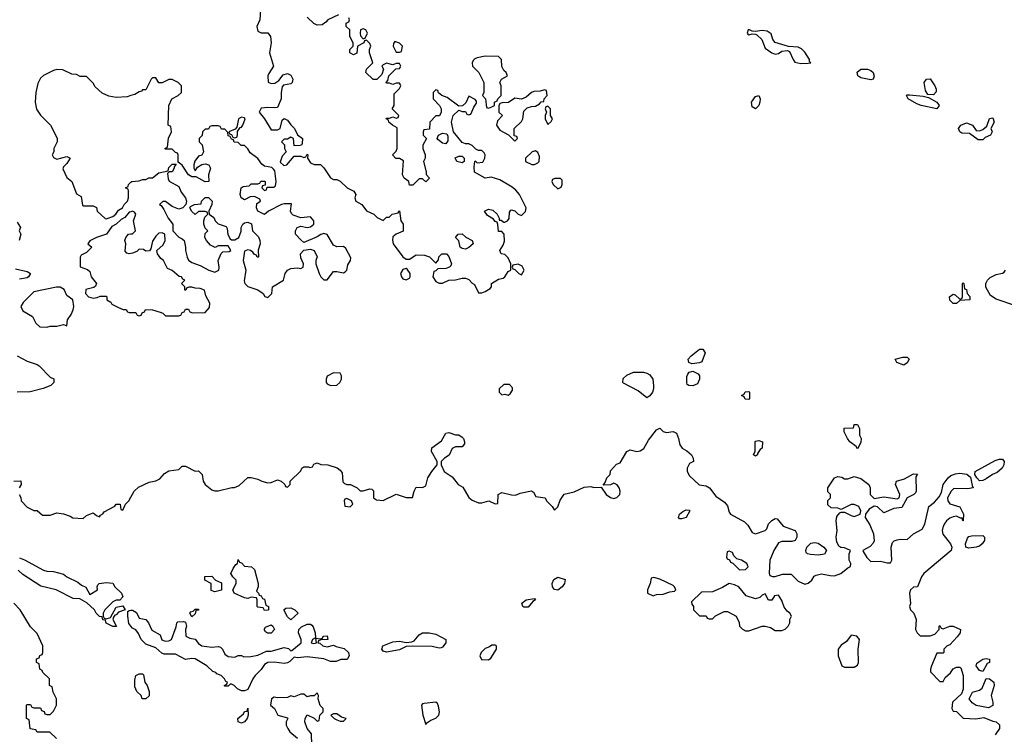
# Model space of a CAD drawing. Header units: inches. Extents: x 2380053 to 2584298, y 380219 to 546618.
# Tile 453 of 656: x 2519325 to 2525300, y 434014 to 438351. Entities that reach past the tile are written whole.
import ezdxf

# ---------------------------------------------------------------- set-up
doc = ezdxf.new("R2010")
doc.units = ezdxf.units.IN
doc.header["$MEASUREMENT"] = 0
doc.layers.add('C5413', color=7, linetype='Continuous')
doc.layers.add('C5423', color=7, linetype='Continuous')

msp = doc.modelspace()

# ---------------------------------------------------------------- linework, layer by layer
at = {"layer": 'C5413', "color": 2}
for points, elevation in [([(2520000, 437890.6), (2519976.3, 437883.7), (2519910, 437879.3), (2519866, 437886), (2519824.7, 437904.7), (2519783.1, 437943.1), (2519770, 437966), (2519730, 438006), (2519692.7, 438007.3), (2519670, 438018), (2519640.4, 438020.4), (2519587.3, 438047.3), (2519550, 438048.7), (2519530, 438042), (2519470, 438013.2), (2519450, 437995.3), (2519435.3, 437964.7), (2519422, 437910), (2519418.8, 437850), (2519427.5, 437807.5), (2519450, 437772), (2519512, 437710), (2519551.6, 437631.6), (2519551.3, 437610), (2519532, 437570), (2519531.3, 437548.7), (2519522, 437530), (2519530, 437514), (2519550, 437504.7), (2519610, 437521), (2519631.6, 437511.6), (2519610, 437478), (2519590, 437458), (2519586.4, 437446.4), (2519610, 437394), (2519642, 437370), (2519670, 437294), (2519698, 437278), (2519705.4, 437225.4), (2519710, 437222), (2519770, 437222), (2519791.6, 437211.6), (2519794, 437190), (2519843.6, 437143.6), (2519850, 437142), (2519890, 437156), (2519908.7, 437170), (2519925.2, 437194.8), (2519948, 437210), (2519958, 437230), (2519978, 437250), (2519986, 437270), (2519986, 437310), (2519982, 437322), (2519966, 437330), (2519982, 437338), (2519986, 437350), (2520000, 437364)], 42), ([(2520000, 437185.3), (2519990, 437182), (2519962, 437150), (2519940.7, 437139.3), (2519910.7, 437109.3), (2519884, 437096), (2519850.9, 437049.1), (2519790, 437028.7), (2519750, 437008), (2519738, 436990), (2519762, 436970), (2519730, 436938), (2519698, 436922), (2519691.1, 436908.9), (2519691.6, 436851.6), (2519735.3, 436835.3), (2519750, 436822), (2519758, 436790), (2519791.3, 436750), (2519785.4, 436734.6), (2519774.8, 436725.2), (2519726, 436714), (2519724.7, 436690), (2519742, 436670), (2519770, 436661), (2519795.3, 436664.7), (2519812.7, 436672.7), (2519850, 436674), (2519854, 436670), (2519854, 436650), (2519876.9, 436636.9), (2519884.7, 436624.7), (2519923.6, 436603.6), (2519952.7, 436592.7), (2519971.6, 436591.6), (2519978, 436578), (2519990, 436574), (2520000, 436574)], 42), ([(2519310, 437122), (2519330.4, 437090.4), (2519322, 437070), (2519330.8, 437050), (2519322, 437010)], 38), ([(2520000, 436931.7), (2519989.3, 436929.3), (2519974.6, 436934.6), (2519965.6, 436945.6), (2519969.2, 436990), (2519962, 437010), (2519968, 437030), (2519986, 437050), (2520000, 437051.2)], 42), ([(2519298.8, 436838.8), (2519370, 436822.8), (2519390.6, 436810), (2519378.8, 436790), (2519370, 436784.5), (2519324, 436776)], 38), ([(2519310, 436311), (2519370, 436278), (2519430, 436258), (2519442, 436250), (2519510, 436182), (2519531.1, 436171.1), (2519531.6, 436148.4), (2519514, 436130), (2519467.3, 436112.7), (2519388.1, 436091.9), (2519310, 436089.5)], 38), ([(2519290, 435551), (2519331.6, 435551.6), (2519334, 435530), (2519322, 435510)], 38), ([(2519322, 435470), (2519331.6, 435451.6), (2519334, 435430), (2519370, 435392), (2519410, 435372), (2519431.6, 435371.6), (2519463.6, 435343.6), (2519510, 435344.7), (2519550, 435358), (2519591.1, 435351.1), (2519630, 435338), (2519647.3, 435327.3), (2519710, 435324.7), (2519730, 435342), (2519770, 435358), (2519790, 435342), (2519810, 435334), (2519815.3, 435344.7), (2519828.4, 435351.6), (2519836.4, 435363.6), (2519902, 435398), (2519910, 435411.3), (2519934, 435410), (2519938, 435378), (2519950, 435374), (2519966, 435410), (2519988, 435430), (2520000, 435453.2)], 38), ([(2519324.4, 435084.4), (2519353.7, 435073.7), (2519470, 435010.7), (2519490, 435004), (2519530, 435002.8), (2519590, 434986.8), (2519611.3, 434970), (2519677.1, 434937.1), (2519698.8, 434918.8), (2519726.8, 434906.8), (2519750, 434862), (2519797.2, 434890), (2519795.3, 434910), (2519798, 434922), (2519806, 434930), (2519850, 434936), (2519890.9, 434930.9), (2519902, 434910), (2519942, 434870), (2519951.6, 434848.4), (2519932, 434828), (2519910, 434828.7), (2519890, 434817.2), (2519841, 434770), (2519831.3, 434750), (2519832, 434732), (2519838, 434718), (2519850, 434714), (2519876.4, 434723.6), (2519910, 434786), (2519950, 434794), (2519964.7, 434770), (2519925.2, 434754.8), (2519910, 434739), (2519902, 434738), (2519894.8, 434725.2), (2519890.8, 434710), (2519912.7, 434667.3), (2519890, 434668), (2519850, 434688), (2519846, 434706), (2519828.9, 434708.9), (2519826, 434726), (2519810, 434728), (2519788, 434750), (2519778, 434770), (2519732.9, 434812.9), (2519690, 434835.3), (2519650, 434838), (2519546, 434890), (2519453.6, 434913.6), (2519343.3, 434983.3), (2519316, 435010)], 34), ([(2519548.4, 433988.4), (2519507.3, 434027.3), (2519430, 434026), (2519422, 434042), (2519387.3, 434047.3), (2519382, 434102), (2519366, 434110), (2519366, 434190), (2519370, 434194), (2519390, 434194), (2519398, 434178), (2519410, 434174), (2519450, 434174), (2519458, 434158), (2519472.7, 434152.7), (2519478, 434138), (2519490, 434134), (2519510, 434134), (2519530, 434154), (2519548, 434190), (2519548, 434230), (2519528, 434270), (2519522, 434302), (2519506, 434310), (2519506, 434350), (2519466, 434390), (2519462, 434402), (2519446, 434410), (2519442, 434442), (2519426, 434450), (2519427.3, 434472.7), (2519442, 434478), (2519447.3, 434492.7), (2519462, 434498), (2519466, 434510), (2519466, 434550), (2519430, 434626), (2519390, 434666), (2519328, 434770), (2519288.9, 434808.9)], 38), ([(2520000, 434670.6), (2519987, 434687), (2519980.5, 434730), (2519981.5, 434758.5), (2519990, 434766), (2520000, 434766.7)], 34)]:
    msp.add_lwpolyline(points, dxfattribs=dict(at, elevation=elevation))
at = {"layer": 'C5413', "color": 2, "elevation": 42}
msp.add_lwpolyline([(2519570, 436728.7), (2519548.4, 436728.4), (2519410, 436699), (2519345.2, 436634.8), (2519331.3, 436610), (2519343.5, 436583.5), (2519402, 436550), (2519422, 436510), (2519446.4, 436486.4), (2519490, 436484.7), (2519510, 436491.3), (2519550, 436491.3), (2519590, 436502), (2519610, 436494), (2519615.3, 436530), (2519638, 436562), (2519649.1, 436590.9), (2519654, 436610), (2519648, 436650), (2519610, 436678), (2519593.6, 436713.6)], close=True, dxfattribs=at)
at = {"layer": 'C5423', "color": 2}
for points, elevation in [([(2520786, 438410), (2520782, 438350), (2520764.7, 438310), (2520770, 438282), (2520790, 438272), (2520830, 438272), (2520846, 438250), (2520851, 438210), (2520841, 438150), (2520864.7, 438070), (2520836, 438024), (2520831.3, 438010), (2520832, 437972), (2520850, 437964.7), (2520873.2, 437966.8), (2520897.2, 437982.8), (2520923.3, 438016.7), (2520950, 438024.9), (2520970, 438014.8), (2520982, 437990), (2520978.8, 437970), (2520970, 437961.2), (2520926.4, 437953.6), (2520916.9, 437943.1), (2520910.8, 437910), (2520911.3, 437870), (2520890, 437818), (2520870, 437815.3), (2520830, 437819), (2520790, 437814), (2520778, 437790), (2520811.3, 437750), (2520850, 437682), (2520890, 437682), (2520906, 437690), (2520918, 437742), (2520930, 437751.3), (2520950, 437742), (2520970, 437712), (2520992, 437690), (2521011.6, 437651.6), (2521042, 437630), (2521039.6, 437600.4), (2521034, 437590), (2521027.3, 437587.3), (2520990, 437586), (2520986, 437630), (2520970, 437638), (2520950, 437626), (2520930, 437626), (2520914, 437610), (2520932, 437592), (2520932, 437570), (2520942, 437550), (2520916.9, 437523.1), (2520906, 437486), (2520927.1, 437467.1), (2520946, 437470), (2520990, 437522), (2521030, 437522), (2521050, 437514), (2521062, 437518), (2521070, 437534), (2521074, 437530), (2521072, 437510), (2521090, 437482), (2521112.7, 437472.7), (2521150, 437472), (2521170, 437452), (2521210, 437392), (2521230, 437382), (2521250, 437382), (2521270, 437372), (2521312, 437330), (2521352, 437310), (2521364.7, 437290), (2521358, 437270), (2521364.7, 437250), (2521402, 437230), (2521430, 437192), (2521474, 437170), (2521494, 437150), (2521530, 437132), (2521550, 437152), (2521567.3, 437152.7), (2521586, 437170), (2521622, 437178), (2521630, 437192), (2521638, 437130), (2521651.3, 437110), (2521652, 437068), (2521610, 437048.7), (2521590, 437034), (2521587.1, 437012.9), (2521591.3, 436990), (2521650, 436911.3), (2521670, 436898), (2521690, 436898), (2521730, 436924.7), (2521781, 436921), (2521811, 436911), (2521850, 436874), (2521867.3, 436892.7), (2521868.4, 436911.6), (2521886, 436930), (2521914, 436930), (2521930, 436914), (2521944.7, 436870), (2521942, 436858), (2521934, 436850), (2521910, 436842), (2521862, 436838), (2521850, 436826), (2521838, 436822), (2521832, 436790), (2521850, 436762), (2521870, 436752), (2521890, 436752), (2521928.9, 436771.1), (2521970, 436771.3), (2522010, 436782), (2522030, 436782), (2522050, 436774), (2522070, 436752), (2522084.7, 436744.7), (2522110, 436694), (2522130, 436694), (2522150, 436702), (2522180.4, 436719.6), (2522188, 436730), (2522188, 436750), (2522230, 436776), (2522258, 436782), (2522269.1, 436790.9), (2522290, 436822), (2522306, 436830), (2522306, 436870), (2522290, 436906), (2522270, 436926), (2522246, 436930), (2522238, 436950), (2522258, 436982), (2522267.3, 437007.3), (2522266, 437050), (2522250, 437066), (2522230, 437066), (2522227.3, 437107.3), (2522222, 437122), (2522210, 437126), (2522200.4, 437140.4), (2522163.1, 437163.1), (2522146, 437190), (2522170, 437202), (2522195.3, 437195.3), (2522222, 437170), (2522234, 437146), (2522234, 437134), (2522246, 437134), (2522262, 437122), (2522270, 437122), (2522286, 437130), (2522295.3, 437144.7), (2522296.4, 437183.6), (2522304.7, 437195.3), (2522310, 437198), (2522330, 437191.3), (2522350, 437171.3), (2522370, 437162), (2522393.6, 437186.4), (2522398, 437210), (2522357.2, 437290), (2522336.2, 437316.2), (2522314, 437334), (2522238.6, 437378.6), (2522185.4, 437394.6), (2522149.4, 437389.4), (2522085.2, 437425.2), (2522082, 437458), (2522086, 437490), (2522090, 437494), (2522102, 437482), (2522134.6, 437485.4), (2522148.4, 437511.6), (2522148.7, 437530), (2522143.1, 437543.1), (2522130, 437558), (2522110, 437558), (2522094, 437566), (2522070, 437588), (2522050, 437598), (2522030, 437598), (2522010, 437606), (2521958, 437670), (2521946, 437730), (2521955.3, 437770), (2521990, 437802), (2522010, 437794), (2522030, 437794), (2522038, 437778), (2522050, 437774), (2522062, 437778), (2522080.4, 437819.6), (2522096.4, 437843.6), (2522096.4, 437856.4), (2522090, 437866), (2522050, 437886), (2522032.7, 437847.3), (2522012.7, 437827.3), (2521990, 437826), (2521919, 437879), (2521886, 437890), (2521867.3, 437907.3), (2521862, 437922), (2521850, 437926), (2521834, 437910), (2521834, 437870), (2521872, 437830), (2521882, 437810), (2521882, 437790), (2521872, 437768), (2521850, 437768), (2521814, 437730), (2521812.7, 437687.3), (2521778, 437682), (2521774, 437670), (2521774, 437650), (2521794, 437630), (2521771.3, 437590), (2521771.3, 437570), (2521784.7, 437530), (2521784.7, 437510), (2521776, 437490), (2521792, 437428), (2521792, 437412), (2521812, 437390), (2521790, 437368), (2521770, 437386), (2521750, 437386), (2521710, 437346), (2521690, 437346), (2521686, 437370), (2521658, 437390), (2521648.9, 437408.9), (2521654, 437494), (2521630, 437508), (2521608.4, 437508.4), (2521588, 437530), (2521610, 437554), (2521615.3, 437570), (2521614.6, 437694.6), (2521588, 437710), (2521566, 437730), (2521562, 437742), (2521548, 437750), (2521550, 437754), (2521570, 437754), (2521590, 437762), (2521610, 437754), (2521622, 437758), (2521626, 437770), (2521586, 437810), (2521598, 437830), (2521598, 437902), (2521630, 437934), (2521638, 437950), (2521636.4, 437956.4), (2521630, 437966), (2521610, 437966), (2521590, 437958), (2521570, 437966), (2521550, 437966), (2521548, 437970), (2521558, 437982), (2521566, 438010), (2521607.3, 438052.7), (2521630, 438054), (2521638, 438070), (2521630, 438086), (2521610, 438086), (2521590, 438078), (2521550, 438088), (2521530, 438078), (2521522, 438070), (2521532, 438050), (2521522, 438018), (2521491.6, 437988.4), (2521470, 437988), (2521426, 438030), (2521428.7, 438051.3), (2521468, 438090), (2521448, 438150), (2521448, 438170), (2521455.3, 438190), (2521450, 438206), (2521430, 438226), (2521418, 438222), (2521414, 438210), (2521374, 438190), (2521371.1, 438148.9), (2521350, 438138), (2521328, 438150), (2521328, 438170), (2521348, 438190), (2521348, 438210), (2521328.9, 438248.9), (2521328, 438290), (2521306, 438310), (2521306, 438330), (2521322, 438338), (2521326, 438350), (2521322, 438362)], 42), ([(2521259.6, 438380.4), (2521194, 438350), (2521183.6, 438336.4), (2521159.6, 438320.4), (2521130, 438318), (2521110, 438328), (2521070, 438366)], 42), ([(2520000, 437364), (2520006, 437370), (2520050, 437374), (2520070, 437382), (2520090, 437382), (2520108.9, 437391.1), (2520130, 437392), (2520170, 437422), (2520226, 437434), (2520230, 437454), (2520250, 437474), (2520274, 437474), (2520262, 437458), (2520262, 437450), (2520250, 437428.7), (2520232, 437428), (2520222, 437418), (2520225.4, 437385.4), (2520231.6, 437371.6), (2520290, 437338), (2520304, 437304), (2520331, 437270), (2520338, 437250), (2520334, 437230), (2520314, 437210), (2520290, 437202), (2520250, 437218), (2520210, 437248), (2520192.7, 437247.3), (2520174, 437230), (2520183.6, 437223.6), (2520199.8, 437199.8), (2520226.4, 437146.4), (2520254, 437110), (2520254, 437070), (2520290, 437032), (2520310, 437022), (2520322, 437010), (2520331.3, 436970), (2520331.3, 436950), (2520341, 436910), (2520350, 436892), (2520370, 436878), (2520419.1, 436859.1), (2520472, 436830), (2520510, 436818.8), (2520533.2, 436830), (2520536, 436850), (2520528.7, 436890), (2520548, 436932), (2520558, 436942), (2520595.3, 436944.7), (2520606, 436950), (2520590, 436978), (2520530, 436978), (2520511.6, 436968.4), (2520482, 436982), (2520458, 437010), (2520448, 437030), (2520450, 437054), (2520466, 437070), (2520450, 437086), (2520442, 437110), (2520442, 437130), (2520448, 437152), (2520466, 437170), (2520462, 437182), (2520450, 437186), (2520410, 437186), (2520390, 437168), (2520370, 437186), (2520358, 437210), (2520362, 437218), (2520386, 437230), (2520426, 437234), (2520428, 437250), (2520450, 437272), (2520470, 437271.3), (2520492, 437250), (2520491.3, 437230), (2520472, 437190), (2520474, 437170), (2520502, 437150), (2520511.1, 437131.1), (2520530, 437112), (2520576.9, 437096.9), (2520584.7, 437084.7), (2520587.5, 437047.5), (2520601.4, 437021.4), (2520610, 437016), (2520630, 437016), (2520655.3, 437030), (2520668.4, 437068.4), (2520668.7, 437090), (2520678, 437110), (2520690, 437118), (2520710, 437122), (2520731.6, 437111.6), (2520738, 437070), (2520773.7, 437033.7), (2520782.8, 437010), (2520784, 436990), (2520772, 436952), (2520774, 436910), (2520766, 436910), (2520762, 436922), (2520750, 436926), (2520740.4, 436940.4), (2520726, 436950), (2520710, 436954), (2520690, 436946), (2520681, 436890), (2520698, 436830), (2520687.1, 436767.1), (2520691, 436750), (2520710, 436731), (2520770.7, 436710.7), (2520802, 436690), (2520811.6, 436671.6), (2520830, 436666), (2520855.3, 436690), (2520858, 436730), (2520926, 436770), (2520935.3, 436810), (2520949.3, 436830.7), (2520970, 436841), (2521010, 436844.7), (2521030, 436842), (2521046, 436850), (2521048, 436870), (2521030, 436906), (2521029, 436930), (2521050, 436952), (2521090, 436958), (2521111.3, 436950), (2521130.9, 436910.9), (2521122, 436890), (2521122, 436870), (2521142, 436810), (2521152, 436790), (2521170, 436772), (2521190, 436772), (2521230, 436822), (2521250, 436822.8), (2521290, 436814.8), (2521300.2, 436819.8), (2521309.3, 436830.7), (2521316.2, 436863.8), (2521333.2, 436890), (2521335.1, 436904.9), (2521303.3, 436963.3), (2521290, 436975.1), (2521250, 436972), (2521230, 436982.7), (2521190, 437047.6), (2521170, 437053.6), (2521151.8, 437048.2), (2521130, 437032.3), (2521050, 436998), (2521030, 437015.3), (2520999, 437050), (2520998, 437070), (2521008, 437090), (2521030, 437098), (2521070, 437090.7), (2521090, 437093.4), (2521109.3, 437110), (2521109.5, 437130), (2521090, 437154.5), (2521030, 437148), (2520984.7, 437164.7), (2520974.6, 437174.6), (2520968.7, 437190), (2520973.6, 437233.6), (2520930, 437234), (2520914, 437230), (2520834, 437190), (2520810, 437168), (2520770, 437188), (2520762, 437210), (2520764, 437236), (2520786, 437250), (2520782, 437262), (2520750, 437278), (2520723.6, 437276.4), (2520690, 437258), (2520668, 437270), (2520662, 437290), (2520668, 437330), (2520680.4, 437339.6), (2520716.4, 437343.6), (2520730, 437354), (2520770, 437354), (2520782, 437358), (2520788.4, 437371.6), (2520810, 437372), (2520814, 437370), (2520814, 437346), (2520798, 437342), (2520794, 437330), (2520810, 437314), (2520822, 437318), (2520826, 437334), (2520870, 437334), (2520876.4, 437343.6), (2520882, 437370), (2520872.9, 437432.9), (2520864.7, 437444.7), (2520854, 437454), (2520810, 437462), (2520793.6, 437473.6), (2520770, 437508.7), (2520723.7, 437543.7), (2520710, 437568), (2520690, 437588), (2520668, 437588), (2520650, 437606), (2520627.3, 437607.3), (2520622, 437622), (2520610, 437626), (2520602, 437642), (2520590, 437646), (2520587.3, 437667.3), (2520570, 437686), (2520550, 437686), (2520542, 437702), (2520530, 437706), (2520490, 437706), (2520478, 437702), (2520470, 437686), (2520450, 437686), (2520434, 437670), (2520432.7, 437647.3), (2520414, 437630), (2520414, 437610), (2520431.3, 437591.3), (2520441, 437550), (2520430.8, 437529.2), (2520410, 437522), (2520387.3, 437492.7), (2520382, 437470), (2520382, 437450), (2520390, 437434), (2520403.1, 437456.9), (2520430, 437471.3), (2520450, 437476), (2520472, 437470), (2520482.8, 437450), (2520470.8, 437410), (2520471.6, 437368.4), (2520450, 437368), (2520396.4, 437396.4), (2520370, 437398), (2520349.3, 437409.3), (2520310, 437468), (2520286, 437486), (2520286, 437530), (2520282, 437542), (2520270, 437546), (2520250, 437566), (2520210, 437566), (2520206, 437570), (2520222, 437578), (2520228.4, 437631.6), (2520246, 437670), (2520242, 437702), (2520226, 437710), (2520228.9, 437831.1), (2520248.9, 437871.1), (2520286, 437890), (2520306, 437910), (2520306, 437950), (2520286, 437970), (2520250, 437988), (2520230, 437988), (2520190, 437968.7), (2520170, 437968.7), (2520150, 437998), (2520130, 437998), (2520122, 437990), (2520090, 437926), (2520070, 437926), (2520063.6, 437916.4), (2520050, 437914), (2520022.8, 437897.2), (2520000, 437890.6)], 42), ([(2520000, 437051.2), (2520010, 437052), (2520028, 437070), (2520015.3, 437130), (2520028.7, 437170), (2520022, 437182), (2520010, 437188.7), (2520000, 437185.3)], 42), ([(2520000, 436574), (2520030, 436574), (2520038, 436558), (2520050, 436554), (2520062, 436558), (2520067.3, 436572.7), (2520082, 436578), (2520088.7, 436591.3), (2520130, 436590.8), (2520176.9, 436576.9), (2520194, 436570), (2520210, 436554), (2520290, 436554), (2520302, 436558), (2520310, 436574), (2520322, 436578), (2520330, 436594), (2520350, 436594), (2520358, 436578), (2520372.7, 436572.7), (2520450, 436574), (2520476.4, 436603.6), (2520478, 436630), (2520454.6, 436674.6), (2520446, 436710), (2520420.4, 436720.4), (2520390, 436722), (2520370, 436728.7), (2520352, 436728), (2520338, 436722), (2520334, 436710), (2520326, 436710), (2520326, 436730), (2520306, 436750), (2520326, 436770), (2520315.3, 436775.3), (2520306, 436790), (2520293.2, 436793.2), (2520250, 436828.7), (2520222, 436842), (2520198, 436890), (2520182, 436902), (2520162, 436930), (2520158, 436950), (2520194.6, 436985.4), (2520208, 437010), (2520206, 437050), (2520190, 437058), (2520170, 437055.3), (2520150, 437038), (2520130, 437006), (2520119.6, 436960.4), (2520111.6, 436948.4), (2520090, 436946), (2520076.4, 436956.4), (2520050, 436958), (2520035.3, 436944.7), (2520010, 436934), (2520000, 436931.7)], 42), ([(2525370, 436614), (2525250, 436655.3), (2525216.4, 436676.4), (2525188.4, 436728.4), (2525188, 436750), (2525198, 436770), (2525214.6, 436785.4), (2525250, 436804.7), (2525290, 436812), (2525300.4, 436819.6), (2525308, 436830)], 38), ([(2520000, 435453.2), (2520019, 435490), (2520046.3, 435513.7), (2520110, 435544.7), (2520150, 435552), (2520174.6, 435565.4), (2520203.1, 435596.9), (2520230, 435614), (2520290, 435622), (2520310, 435642), (2520330, 435642), (2520390, 435612), (2520410, 435614), (2520431.6, 435591.6), (2520438, 435550), (2520451.3, 435530), (2520490, 435498), (2520510, 435491.3), (2520530, 435491.3), (2520612, 435512), (2520628, 435512), (2520656.4, 435523.6), (2520710, 435572), (2520730, 435572), (2520770, 435562), (2520794, 435550), (2520830, 435541), (2520850, 435542), (2520890, 435558), (2520911, 435551), (2520934, 435530), (2520938, 435518), (2520950, 435514), (2520966, 435530), (2520966, 435550), (2521030, 435614), (2521038, 435630), (2521050, 435638), (2521078, 435638), (2521086, 435634), (2521102, 435638), (2521110, 435654), (2521130, 435662), (2521151.6, 435651.6), (2521194, 435650), (2521250.7, 435630.7), (2521270, 435618), (2521281, 435601), (2521286.8, 435546.8), (2521296.9, 435536.9), (2521311, 435531), (2521332, 435530), (2521372, 435510), (2521391.6, 435491.6), (2521410, 435491.3), (2521450, 435504.7), (2521462, 435502), (2521471.1, 435491.1), (2521472, 435450), (2521490, 435438), (2521530, 435432), (2521608.7, 435471.3), (2521670, 435451.3), (2521708, 435452), (2521718, 435490), (2521730, 435514), (2521770, 435512), (2521790, 435522), (2521802, 435570), (2521825.2, 435610), (2521858, 435650), (2521858, 435670), (2521823.7, 435730), (2521826.8, 435753.2), (2521885.6, 435794.4), (2521910, 435842), (2521930, 435844.7), (2521970, 435831.3), (2521990, 435831), (2522010, 435818), (2522018, 435810), (2522024.7, 435790), (2522023.6, 435776.4), (2522010, 435758), (2521970, 435758), (2521950, 435748), (2521931, 435709), (2521902, 435690), (2521882, 435670), (2521882, 435650), (2521901, 435610), (2521950, 435576), (2521986, 435530), (2522013.7, 435513.7), (2522050, 435451.3), (2522070, 435436), (2522110, 435418), (2522130, 435418), (2522171, 435431), (2522210, 435412), (2522226, 435414), (2522228.7, 435470), (2522250, 435482), (2522310, 435466.8), (2522334, 435466), (2522362, 435478), (2522430, 435491), (2522443.6, 435483.6), (2522458, 435458), (2522514, 435450), (2522522, 435430), (2522556.9, 435396.9), (2522570, 435374), (2522590, 435394), (2522604.7, 435435.3), (2522629.1, 435470.9), (2522690, 435484.7), (2522750, 435514.8), (2522790, 435518), (2522810, 435512), (2522854, 435514), (2522884.7, 435470), (2522910, 435451.3), (2522930, 435444.7), (2522948.4, 435451.6), (2522966, 435470), (2522968, 435490), (2522962, 435510), (2522950, 435528), (2522930, 435538), (2522911.1, 435528.9), (2522866, 435526), (2522878, 435542), (2522888, 435570), (2522908, 435590), (2522910, 435614), (2522947.3, 435652.7), (2522970, 435662), (2523009.1, 435730.9), (2523030, 435741), (2523070, 435730.8), (2523090, 435734.8), (2523112.3, 435747.7), (2523140.1, 435799.9), (2523190, 435862), (2523210, 435871.3), (2523230, 435852), (2523250, 435844.7), (2523290, 435852), (2523310, 435842), (2523322.8, 435810), (2523330.9, 435770.9), (2523344.7, 435750), (2523373.7, 435733.7), (2523401, 435710), (2523412, 435690), (2523414, 435670), (2523390, 435658), (2523376, 435630), (2523376, 435610), (2523390, 435582), (2523448, 435528), (2523490, 435522), (2523510.4, 435510.4), (2523550, 435458.8), (2523603, 435423), (2523619.9, 435399.9), (2523630, 435362), (2523638, 435350), (2523723.4, 435303.4), (2523743.9, 435283.9), (2523770, 435238.8), (2523790, 435230.8), (2523848.9, 435251.1), (2523859, 435261), (2523869.3, 435290.7), (2523890, 435312), (2523910, 435324.7), (2523922, 435322), (2523958, 435278), (2524032, 435250), (2524042, 435230), (2524042, 435210), (2524032, 435190), (2524010, 435184), (2523950, 435184), (2523939.8, 435180.2), (2523930, 435175.3), (2523901, 435130), (2523878, 435070), (2523872.7, 434992.7), (2523878, 434978), (2523892.7, 434972.7), (2523910, 434972), (2523954, 434986), (2524006, 434986), (2524050, 434942.8), (2524090, 434924.9), (2524110, 434930.8), (2524132.3, 434950), (2524146.8, 434973.2), (2524159.3, 434980.7), (2524190, 434987.7), (2524243.1, 434976.9), (2524270, 434976), (2524308, 434990), (2524350, 435024.7), (2524367.3, 435032.7), (2524368, 435050), (2524358, 435070), (2524358, 435110), (2524366, 435130), (2524330, 435146), (2524307.3, 435147.3), (2524296.4, 435156.4), (2524283.1, 435183.1), (2524279, 435210), (2524285.2, 435250), (2524279, 435310), (2524284.7, 435335.3), (2524302, 435358), (2524310, 435362), (2524330, 435362), (2524370, 435341), (2524390, 435336), (2524426, 435350), (2524428.7, 435370), (2524416.5, 435396.5), (2524390, 435408.7), (2524370, 435408.7), (2524310, 435378), (2524290, 435386), (2524250, 435388), (2524230, 435406), (2524230, 435434), (2524246, 435450), (2524246, 435470), (2524230, 435486), (2524228.7, 435510), (2524270, 435571), (2524290, 435578.8), (2524314, 435574), (2524330, 435564.7), (2524350, 435564.7), (2524390, 435578), (2524430, 435566), (2524478, 435530), (2524486, 435510), (2524486.8, 435470), (2524510, 435444.7), (2524570, 435455.5), (2524650, 435442.8), (2524662, 435450), (2524666, 435470), (2524640.7, 435530), (2524646.6, 435550), (2524694.5, 435565.5), (2524750, 435594), (2524772.7, 435592.7), (2524763.6, 435576.4), (2524766, 435490), (2524761, 435479), (2524752, 435470), (2524710.7, 435449.3), (2524678, 435390), (2524630, 435384.5), (2524570, 435359), (2524530, 435394), (2524510, 435399), (2524479.8, 435380.2), (2524458, 435350), (2524456, 435330), (2524484.9, 435284.9), (2524506.8, 435230), (2524510.8, 435189.2), (2524505.4, 435174.6), (2524486, 435154), (2524442, 435130), (2524443.6, 435123.6), (2524466.4, 435086.4), (2524490, 435062), (2524550, 435064.7), (2524590, 435054), (2524610, 435054), (2524618, 435070), (2524614, 435150), (2524622.7, 435177.3), (2524632.7, 435187.3), (2524650, 435194.8), (2524670, 435198.8), (2524710, 435196), (2524750, 435231), (2524801.2, 435258.8), (2524817.2, 435290), (2524842.7, 435397.3), (2524876.5, 435423.5), (2524904.5, 435455.5), (2524918.7, 435481.3), (2524929.6, 435530.4), (2524959, 435570), (2524975.1, 435584.9), (2525004.7, 435595.3), (2525030, 435598.8), (2525073.7, 435593.7), (2525094.8, 435574.8), (2525104.7, 435524.7), (2525112, 435510), (2525076, 435504), (2524993.4, 435506.6), (2524977.3, 435490), (2524956, 435450), (2524958, 435430), (2524970, 435412), (2525030, 435394), (2525052, 435350), (2525050.9, 435309.1), (2525048, 435310), (2525046, 435314), (2525046, 435326), (2525034, 435326), (2525010, 435338), (2524990, 435334), (2524970, 435325.2), (2524950, 435309), (2524934.8, 435290), (2524926.8, 435270), (2524924, 435250), (2524928, 435228), (2524974.8, 435170), (2524981, 435150), (2524978, 435130), (2524812, 434990), (2524798, 434970), (2524774, 434910), (2524750, 434908), (2524732, 434890), (2524726, 434870), (2524731.3, 434808.7), (2524724.7, 434790), (2524732, 434770), (2524751.3, 434750), (2524764.7, 434710), (2524762, 434650), (2524772, 434630), (2524790, 434612), (2524850, 434611.3), (2524879, 434621), (2524906, 434650), (2524906, 434670), (2524910, 434674), (2524918, 434658), (2524930, 434654), (2524968.9, 434671.1), (2524990, 434671.3), (2525034, 434650), (2525032, 434630), (2525014.4, 434605.6), (2524970, 434558), (2524954, 434550), (2524934, 434530), (2524934, 434510), (2524930, 434506), (2524890, 434506), (2524858, 434430), (2524852, 434410), (2524852.7, 434392.7), (2524910, 434334), (2524930, 434334), (2524941.2, 434358.8), (2524972.9, 434387.1), (2524990, 434412), (2525010, 434422), (2525030, 434422), (2525036.9, 434416.9), (2525051, 434370), (2525051.1, 434288.9), (2525041, 434259), (2524986, 434210), (2524982, 434170), (2524990, 434154), (2525010, 434152), (2525050, 434112), (2525127.5, 434107.5), (2525176.4, 434116.4), (2525230, 434094), (2525250.7, 434090.7), (2525270.9, 434070.9), (2525270.8, 434050), (2525244.9, 434010)], 38), ([(2520000, 434766.7), (2520010, 434767.3), (2520033.7, 434753.7), (2520050, 434718), (2520090, 434711.3), (2520106.8, 434690), (2520126.6, 434646.6), (2520177.1, 434617.1), (2520188.3, 434588.3), (2520210, 434579.3), (2520230, 434580.4), (2520246, 434590), (2520274.6, 434665.4), (2520278, 434690), (2520284, 434696), (2520318, 434698), (2520330, 434694), (2520338, 434670), (2520331.3, 434650), (2520334, 434610), (2520358, 434598), (2520390, 434591), (2520410, 434564.7), (2520430.7, 434550.7), (2520490, 434542), (2520530, 434546.8), (2520542.8, 434542.8), (2520556, 434530), (2520570, 434501), (2520590, 434486), (2520630, 434482), (2520650, 434491.3), (2520670, 434491.3), (2520684.7, 434484.7), (2520726.8, 434486.8), (2520770, 434494), (2520822, 434518), (2520850, 434519.1), (2520930, 434540.5), (2520955.2, 434535.2), (2520970, 434521), (2520976.5, 434523.5), (2521033.2, 434570), (2521033.2, 434590), (2521017.2, 434630), (2521018, 434650), (2521034, 434666), (2521070, 434682), (2521090, 434682), (2521096.9, 434676.9), (2521105.4, 434665.4), (2521118, 434630), (2521119.6, 434600.4), (2521102, 434590), (2521094, 434570), (2521110, 434566), (2521126, 434570), (2521122, 434598), (2521150, 434594), (2521162, 434598), (2521166, 434610), (2521190, 434611.3), (2521194, 434590), (2521152.7, 434587.3), (2521138, 434582), (2521134, 434570), (2521146.8, 434566.8), (2521164.7, 434550), (2521190, 434544), (2521230, 434556), (2521246, 434546), (2521293.9, 434533.9), (2521319.3, 434510), (2521324, 434490), (2521311.6, 434468.4), (2521272.7, 434467.3), (2521244.7, 434455.3), (2521210, 434456), (2521171.2, 434471.2), (2521070, 434485.1), (2521010, 434478.7), (2520990, 434481.2), (2520964.2, 434455.8), (2520950, 434447.3), (2520930, 434443.6), (2520870, 434451.3), (2520830, 434449.7), (2520810, 434438.4), (2520790, 434407.3), (2520753, 434370), (2520739.1, 434350), (2520710, 434286), (2520690, 434278), (2520670, 434278), (2520646, 434290), (2520626, 434310), (2520610, 434318), (2520602, 434318), (2520590, 434306), (2520570, 434306), (2520566, 434310), (2520582, 434318), (2520586, 434330), (2520575.3, 434335.3), (2520568, 434350), (2520548, 434370), (2520522, 434382), (2520515.3, 434390), (2520496, 434396), (2520461.2, 434430), (2520390, 434472.3), (2520370, 434474.5), (2520330, 434469), (2520270, 434499.7), (2520201.2, 434501.2), (2520187, 434507), (2520150, 434539), (2520090, 434560.9), (2520060.9, 434590), (2520046.3, 434626.3), (2520030, 434648.7), (2520010, 434658), (2520000, 434670.6)], 34), ([(2521098, 433950), (2521096.4, 434016.4), (2521069.1, 434049.1), (2521055.3, 434090), (2521058, 434110), (2521070, 434132), (2521112.7, 434112.7), (2521130, 434094), (2521142, 434098), (2521146, 434130), (2521166, 434150), (2521166, 434170), (2521148.9, 434188.9), (2521135.3, 434230), (2521138, 434250), (2521130, 434266), (2521112, 434248), (2521090, 434248), (2521070, 434242), (2521050, 434258), (2521030, 434258), (2520990, 434242), (2520970, 434248), (2520950, 434238), (2520890, 434235.3), (2520870, 434239), (2520852, 434230), (2520846, 434190), (2520871, 434171), (2520891.1, 434131.1), (2520950, 434114), (2520952, 434110), (2520942, 434090), (2520942, 434070), (2520951.3, 434050), (2520964.7, 434030), (2521011.3, 433990)], 38)]:
    msp.add_lwpolyline(points, dxfattribs=dict(at, elevation=elevation))
for points, elevation in [([(2521410, 438295.3), (2521394, 438290), (2521392, 438270), (2521392.7, 438252.7), (2521410, 438234), (2521422, 438238), (2521435.3, 438270), (2521426, 438290)], 42), ([(2523750, 438292.3), (2523746.8, 438290), (2523740.7, 438270), (2523743.4, 438263.4), (2523750, 438258.8), (2523770, 438264.9), (2523790, 438264), (2523798.4, 438258.4), (2523828.4, 438230), (2523850, 438178.8), (2523890, 438150.7), (2523910, 438142), (2523930, 438144.9), (2523950, 438160.7), (2523984.5, 438164.5), (2523997.5, 438157.5), (2524018, 438110), (2524030, 438094), (2524066.2, 438086.2), (2524110, 438088), (2524126, 438090), (2524118, 438098), (2524117.2, 438110), (2524090, 438154), (2524070, 438174), (2524050, 438184), (2523990, 438188), (2523910, 438212.7), (2523895.1, 438230), (2523885.6, 438265.6), (2523862, 438282), (2523830, 438286), (2523790, 438279), (2523770, 438282)], 42), ([(2521602, 438218), (2521592.7, 438207.3), (2521592, 438190), (2521610, 438154), (2521630, 438154), (2521642, 438158), (2521648, 438190), (2521630, 438208)], 42), ([(2522150, 438128.7), (2522100.7, 438119.3), (2522086.4, 438113.6), (2522076.9, 438103.1), (2522071.3, 438090), (2522072, 438070), (2522112, 438030), (2522142, 437970), (2522142, 437910), (2522134, 437890), (2522151.6, 437871.6), (2522158, 437818), (2522170, 437814), (2522190, 437822), (2522206, 437830), (2522206, 437850), (2522222, 437858), (2522226, 437870), (2522246, 437890), (2522246, 437950), (2522238, 437970), (2522248, 437990), (2522286, 438010), (2522278, 438030), (2522263.1, 438043.1), (2522250, 438066), (2522248, 438110), (2522230, 438128)], 42), ([(2524490, 437985.6), (2524430, 437998), (2524412, 438010), (2524408.2, 438031.8), (2524430, 438050.6), (2524470, 438050.7), (2524490, 438042), (2524504, 438030), (2524510.7, 438009.3), (2524504.7, 437990)], 38), ([(2524870, 437895.3), (2524836.4, 437896.4), (2524821.5, 437921.5), (2524814, 437970), (2524829, 437991), (2524850, 437991.3), (2524879.1, 437950), (2524886.8, 437930), (2524886, 437914)], 38), ([(2522510, 437926), (2522483.6, 437916.4), (2522445.4, 437914.6), (2522430, 437908.7), (2522398.5, 437881.5), (2522370, 437868), (2522330, 437875.3), (2522291.3, 437848.7), (2522252.7, 437847.3), (2522238, 437842), (2522232.7, 437827.3), (2522232, 437790), (2522254, 437770), (2522223.6, 437736.4), (2522218, 437710), (2522239.6, 437679.6), (2522292, 437652), (2522330, 437614), (2522346, 437630), (2522342, 437642), (2522326, 437646), (2522326, 437690), (2522370, 437734), (2522378, 437750), (2522384.7, 437795.3), (2522404, 437816), (2522430, 437824.7), (2522454.6, 437825.4), (2522480.4, 437839.6), (2522490, 437852), (2522506, 437854), (2522508.4, 437871.6), (2522526, 437890), (2522522, 437922)], 42), ([(2523790, 437809.2), (2523770, 437822), (2523767, 437850), (2523790, 437884), (2523810, 437890.7), (2523818, 437870), (2523817.1, 437850), (2523810.3, 437829.7)], 38), ([(2524890, 437809.6), (2524795.3, 437830), (2524770, 437840.5), (2524717.2, 437870), (2524706.6, 437890), (2524710, 437894.8), (2524725.6, 437894.4), (2524807.1, 437887.1), (2524839.6, 437879.6), (2524890, 437851.3), (2524906, 437830)], 38), ([(2522530, 437826), (2522518, 437822), (2522514, 437810), (2522522, 437790), (2522514, 437770), (2522514, 437750), (2522530, 437714), (2522550, 437734), (2522558, 437750), (2522546, 437770), (2522546, 437810)], 42), ([(2520670, 437759), (2520652, 437750), (2520642, 437698), (2520632.7, 437687.3), (2520594, 437670), (2520598, 437658), (2520610, 437654), (2520618, 437638), (2520630, 437634), (2520642, 437638), (2520647.3, 437652.7), (2520647.3, 437672.7), (2520663.1, 437696.9), (2520670, 437698), (2520679, 437710), (2520694, 437750), (2520690, 437755.3)], 42), ([(2525142, 437622), (2525090, 437661.2), (2525042.9, 437662.9), (2525029.5, 437669.5), (2525022, 437690), (2525036, 437710), (2525070, 437726), (2525106.8, 437710), (2525130, 437678), (2525150, 437676), (2525170, 437684.7), (2525195.3, 437704.7), (2525210, 437751.3), (2525230, 437754.8), (2525238.8, 437730), (2525218, 437690), (2525226, 437670), (2525216, 437650), (2525183.4, 437636.6), (2525170, 437622)], 38), ([(2521910, 437598), (2521890, 437602), (2521863.1, 437623.1), (2521858, 437630), (2521866, 437650), (2521890, 437662), (2521918, 437658), (2521923.6, 437643.6), (2521923.6, 437616.4)], 42), ([(2522455.3, 437555.3), (2522434, 437550), (2522394, 437510), (2522394, 437490), (2522432.7, 437472.7), (2522450, 437472), (2522470, 437482), (2522478, 437490), (2522480.4, 437520.4), (2522470, 437546)], 42), ([(2522010, 437482), (2521978, 437490), (2521968, 437512), (2521990, 437522), (2522010, 437522), (2522022, 437510), (2522022, 437490)], 42), ([(2522607.3, 437387.3), (2522572.7, 437387.3), (2522558, 437382), (2522554, 437370), (2522562, 437350), (2522590, 437324.7), (2522610, 437334), (2522618, 437350), (2522616.4, 437376.4)], 42), ([(2522030, 436958), (2522010, 436962), (2521998, 436970), (2521988.9, 437008.9), (2521968.7, 437030), (2521986, 437050), (2522010, 437052), (2522031.6, 437031.6), (2522070.6, 437010.6), (2522076, 436990), (2522050, 436968)], 42), ([(2521670, 436842), (2521650, 436834), (2521636, 436810), (2521641, 436790), (2521650, 436778), (2521670, 436771.3), (2521690, 436782), (2521695.3, 436790), (2521695.3, 436810), (2521677.2, 436837.2)], 42), ([(2522350, 436868), (2522318, 436862), (2522314, 436850), (2522318, 436838), (2522330, 436834), (2522354, 436810), (2522370, 436802), (2522386, 436830), (2522374.6, 436854.6)], 42), ([(2524990, 436628.7), (2524970, 436648), (2524968.7, 436670), (2524990, 436684.7), (2525002, 436682), (2525030, 436654), (2525042, 436658), (2525046, 436670), (2525046, 436750), (2525050, 436754), (2525054, 436750), (2525058, 436718), (2525070, 436714), (2525074, 436690), (2525091.6, 436671.6), (2525092, 436650), (2525030, 436646), (2525010, 436628.7)], 38), ([(2523403.1, 436263.1), (2523386, 436270), (2523382, 436290), (2523399, 436310), (2523450, 436351), (2523470, 436352), (2523484.7, 436330), (2523464.7, 436275.3), (2523450, 436268.7)], 38), ([(2524690, 436255.3), (2524648, 436270), (2524638, 436290), (2524683.6, 436303.6), (2524710, 436302), (2524722, 436290), (2524710, 436268)], 38), ([(2521230, 436208), (2521191.6, 436188.4), (2521184.7, 436170), (2521184.7, 436150), (2521190, 436142), (2521210, 436131.3), (2521250, 436132), (2521268, 436150), (2521278, 436170), (2521278, 436190), (2521270, 436206)], 42), ([(2523130, 436055.3), (2523078, 436098), (2522990, 436145.2), (2522986, 436150), (2522987.5, 436172.5), (2523010, 436194), (2523050, 436211.3), (2523110, 436211), (2523130, 436206.8), (2523150, 436196), (2523166.8, 436170), (2523171.3, 436130), (2523171.3, 436110), (2523164.7, 436090), (2523150, 436068)], 38), ([(2523410, 436129), (2523386, 436130), (2523376.4, 436136.4), (2523374, 436150), (2523374.6, 436185.4), (2523380.2, 436199.8), (2523388.7, 436211.3), (2523410, 436218), (2523442, 436202), (2523451, 436190), (2523451.3, 436170), (2523438.8, 436141.2)], 38), ([(2522296.4, 436136.4), (2522263.6, 436136.4), (2522234, 436110), (2522234, 436090), (2522250, 436074), (2522270, 436078), (2522290, 436072), (2522300.4, 436079.6), (2522316.4, 436103.6), (2522316.4, 436116.4)], 42), ([(2523750, 436046), (2523727.3, 436047.3), (2523722, 436062), (2523706, 436070), (2523722, 436078), (2523728.4, 436091.6), (2523750, 436094), (2523754, 436090), (2523754, 436050)], 38), ([(2524410, 435746), (2524400.4, 435760.4), (2524362, 435790), (2524349.1, 435809.1), (2524328, 435850), (2524328.4, 435871.6), (2524386, 435874), (2524390, 435894), (2524410, 435894), (2524422, 435870), (2524422, 435830), (2524432, 435810), (2524430, 435786)], 38), ([(2523790, 435702), (2523778, 435710), (2523788.4, 435731.6), (2523788.9, 435791.1), (2523790, 435794), (2523810, 435798), (2523832, 435790), (2523831.3, 435750), (2523818, 435742), (2523802, 435718), (2523802, 435710)], 38), ([(2525150, 435552.7), (2525132.7, 435570), (2525122, 435590), (2525124, 435610), (2525244.4, 435675.6), (2525270, 435683.8), (2525290, 435684.7), (2525298.8, 435670), (2525297.1, 435650), (2525287.2, 435630), (2525257.5, 435602.5), (2525229.1, 435590.9), (2525190, 435564.5), (2525170, 435554)], 38), ([(2521310, 435446), (2521298, 435442), (2521294, 435430), (2521298, 435398), (2521330, 435394), (2521346, 435410), (2521338, 435430)], 38), ([(2523341.2, 435321.2), (2523330, 435322), (2523324, 435330), (2523329.2, 435350), (2523350, 435366), (2523370, 435376), (2523390, 435374), (2523391.1, 435371.1), (2523370, 435329.3)], 34), ([(2525084.7, 435144.7), (2525066, 435150), (2525064, 435170), (2525076, 435204), (2525086, 435214), (2525100.9, 435219.1), (2525170, 435221), (2525181, 435210), (2525180.7, 435190), (2525166.8, 435170), (2525150, 435156), (2525130, 435149.3)], 38), ([(2524170, 435101.2), (2524124.7, 435104.7), (2524106, 435110), (2524098, 435118), (2524095.3, 435130), (2524102, 435150), (2524126.6, 435173.4), (2524150, 435177.3), (2524170, 435174.8), (2524204.7, 435150), (2524222, 435130), (2524210, 435108)], 38), ([(2523630, 435126), (2523618, 435122), (2523614, 435090), (2523618, 435078), (2523632.7, 435072.7), (2523638, 435058), (2523652.7, 435052.7), (2523692.7, 435012.7), (2523730, 435014), (2523746, 435030), (2523738, 435050), (2523706, 435070), (2523678, 435078), (2523658, 435098), (2523650, 435118)], 38), ([(2520810, 434766), (2520802, 434782), (2520770, 434786), (2520766, 434790), (2520766, 434830), (2520762, 434842), (2520730, 434846), (2520710, 434838), (2520690, 434842), (2520626, 434870), (2520618, 434890), (2520638, 434930), (2520638, 434950), (2520618, 434970), (2520606, 434990), (2520620.2, 435019.8), (2520636.4, 435043.6), (2520646, 435050), (2520650, 435074), (2520658, 435058), (2520670, 435054), (2520690, 435034), (2520731.1, 435031.1), (2520750, 435014), (2520771, 434930), (2520771, 434909), (2520762, 434882), (2520774, 434870), (2520778, 434858), (2520790, 434854), (2520798, 434838), (2520810, 434834), (2520818, 434798), (2520834, 434790), (2520834, 434770), (2520830, 434768)], 34), ([(2520510, 434878), (2520487.3, 434887.3), (2520486, 434930), (2520448.7, 434948.7), (2520448.7, 434971.3), (2520490, 434974), (2520514, 434950), (2520550, 434934), (2520550, 434888.7)], 34), ([(2522590, 434889.6), (2522570, 434892.3), (2522558.7, 434910), (2522556.9, 434930), (2522566, 434954), (2522590, 434968), (2522634.4, 434954.4), (2522630.6, 434930), (2522618, 434910)], 34), ([(2523174, 434966), (2523158, 434962), (2523151.6, 434928.4), (2523134, 434890), (2523134, 434870), (2523170, 434854), (2523190, 434862), (2523230, 434864.7), (2523270, 434878), (2523298, 434882), (2523306, 434890), (2523298, 434910), (2523290, 434918), (2523210, 434955.3)], 38), ([(2523630, 434929.2), (2523590, 434904), (2523530, 434879), (2523463.6, 434876.4), (2523402, 434818), (2523403.6, 434803.6), (2523414, 434790), (2523414, 434770), (2523450, 434734), (2523490, 434734), (2523498, 434718), (2523510, 434714), (2523530, 434714), (2523547.3, 434732.7), (2523560.4, 434739.6), (2523600.4, 434759.6), (2523619.6, 434759.6), (2523674, 434730), (2523691.6, 434691.6), (2523694, 434670), (2523711.6, 434651.6), (2523730, 434642), (2523750, 434642), (2523830, 434671.3), (2523850, 434671.3), (2523882, 434662), (2523910, 434644.7), (2523950, 434644.7), (2523970, 434652), (2523988, 434670), (2523998, 434690), (2523998, 434710), (2524008, 434730), (2523998, 434750), (2523982, 434762), (2523964.7, 434784.7), (2523950, 434826), (2523930, 434858), (2523904.7, 434855.3), (2523890, 434828), (2523868.9, 434828.9), (2523850, 434866), (2523830, 434858), (2523816, 434844), (2523790, 434835.3), (2523734.6, 434854.6), (2523689.3, 434909.3), (2523662, 434922)], 38), ([(2522385.1, 434785.1), (2522379, 434790), (2522373.2, 434810), (2522398, 434830), (2522450, 434838), (2522456, 434830), (2522439.6, 434820.4), (2522410, 434785.2)], 34), ([(2520370, 434726), (2520358, 434750), (2520363.1, 434756.9), (2520378, 434762), (2520390, 434774), (2520410, 434774), (2520410, 434768), (2520394, 434766), (2520390, 434746)], 34), ([(2520970, 434708), (2520950, 434726), (2520928, 434770), (2520940.4, 434779.6), (2520970, 434782), (2520994, 434770), (2521014, 434750)], 34), ([(2520828.4, 434628.4), (2520816.4, 434636.4), (2520808.7, 434650), (2520816.4, 434663.6), (2520850, 434678), (2520862, 434670), (2520871.3, 434650), (2520850, 434628.7)], 34), ([(2521870, 434536), (2521827.5, 434547.5), (2521710.4, 434549.6), (2521670, 434546), (2521630, 434527.6), (2521550, 434512), (2521530, 434519.3), (2521522, 434530), (2521528.6, 434551.4), (2521590, 434575.3), (2521630, 434578.7), (2521670, 434570.4), (2521705.6, 434574.4), (2521718, 434582), (2521750, 434618), (2521770, 434630.4), (2521809.6, 434630.4), (2521850, 434622.4), (2521910.6, 434590), (2521910, 434568.7), (2521890, 434542), (2521882, 434538)], 34), ([(2524370, 434615.3), (2524342, 434578), (2524310, 434555.3), (2524291.3, 434530), (2524291.3, 434490), (2524314, 434430), (2524330, 434422), (2524390, 434422), (2524410, 434434), (2524415.3, 434450), (2524414, 434530), (2524422, 434590), (2524406, 434610)], 38), ([(2522210, 434555.3), (2522190, 434555.3), (2522176, 434544), (2522150, 434535.3), (2522126, 434510), (2522118, 434490), (2522127.1, 434467.1), (2522170, 434466), (2522183.1, 434476.9), (2522218, 434530), (2522218, 434550)], 38), ([(2525170, 434395.3), (2525150, 434402), (2525128.7, 434430), (2525134, 434446), (2525169.4, 434470.6), (2525190, 434474), (2525210.6, 434470.6), (2525211.3, 434450), (2525196.9, 434443.1)], 38), ([(2520068.7, 434228.7), (2520062, 434250), (2520034.6, 434274.6), (2520023.1, 434303.1), (2520023.1, 434343.1), (2520029, 434370), (2520050, 434382), (2520070, 434382), (2520075.3, 434375.3), (2520084.7, 434330), (2520098, 434310), (2520110, 434274), (2520110, 434248), (2520090, 434228.7)], 34), ([(2525204.5, 434175.5), (2525129.6, 434189.6), (2525106, 434206), (2525088, 434230), (2525108, 434270), (2525150, 434281), (2525166.6, 434293.4), (2525190, 434352), (2525210.7, 434350.7), (2525236, 434330), (2525238.8, 434310), (2525220.7, 434250), (2525230.6, 434210), (2525230, 434189)], 38), ([(2521850, 434208.7), (2521778.8, 434201.2), (2521770, 434199), (2521762.8, 434190), (2521770.7, 434130.7), (2521790, 434074), (2521796.4, 434083.6), (2521820.2, 434099.8), (2521850, 434111.3), (2521869.1, 434130.9), (2521873.2, 434150), (2521865.6, 434185.6), (2521860.4, 434200.4)], 38), ([(2520670, 434082), (2520650, 434088.7), (2520648.7, 434110), (2520682, 434138), (2520690, 434152), (2520706, 434154), (2520710, 434172), (2520711, 434130), (2520704.7, 434110), (2520690, 434089)], 34), ([(2521250, 434138), (2521230, 434138), (2521214, 434130), (2521234, 434110), (2521250, 434102), (2521270, 434094), (2521290, 434094), (2521306, 434110), (2521278, 434118)], 38)]:
    msp.add_lwpolyline(points, close=True, dxfattribs=dict(at, elevation=elevation))

doc.saveas('drawing.dxf')
